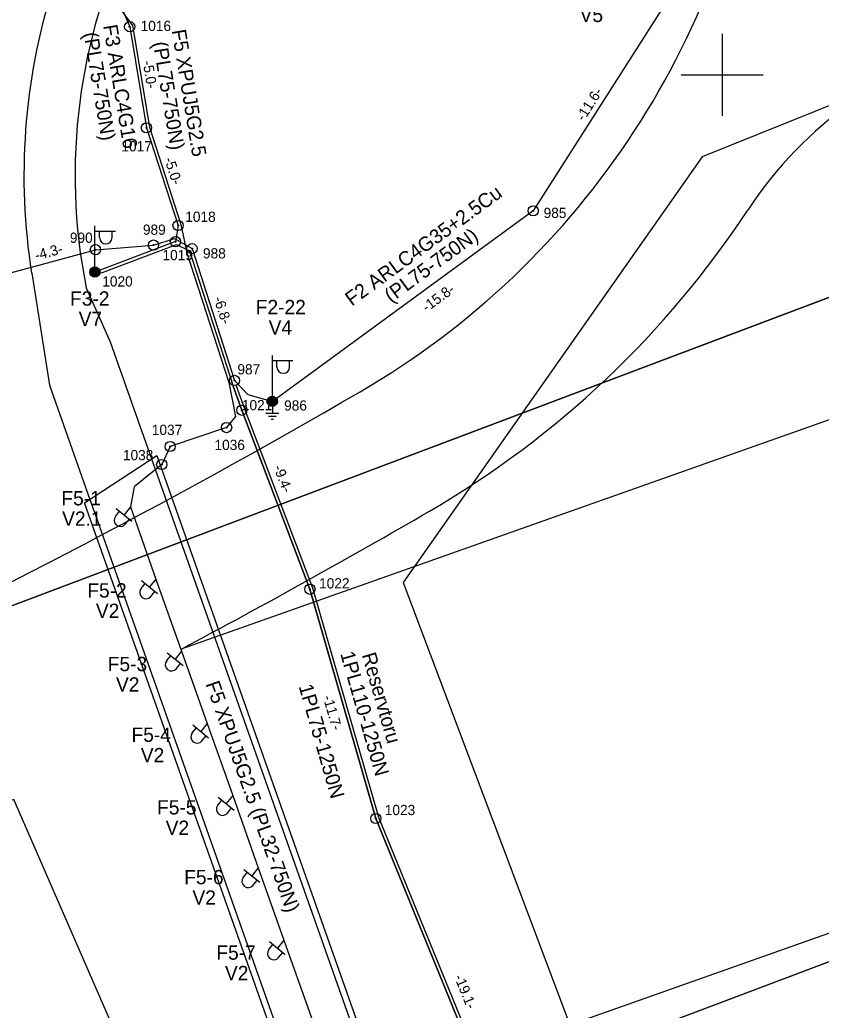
# Model space of a CAD drawing. Extents: x 528816 to 533196, y 6574767 to 6575847.
# Drawn here: x 531915.67 to 531954.84, y 6575004.26 to 6575052.69 of the extents above; entities that cross this region are included whole.
import ezdxf

# ---------------------------------------------------------------- set-up
doc = ezdxf.new("R2010")
doc.units = 0
for name, color, linetype in [('JOONSIDE', 7, 'Continuous'), ('KOORDPUNKT', 7, 'Continuous'), ('MOOTPIIR', 7, 'Continuous'), ('MPKAABEL', 7, 'Continuous'), ('PIIR', 7, 'Continuous'), ('POST', 7, 'Continuous'), ('RAJATIS', 7, 'Continuous'), ('TEE', 7, 'Continuous'), ('VORK', 7, 'Continuous')]:
    doc.layers.add(name, color=color, linetype=linetype)

msp = doc.modelspace()

# ---------------------------------------------------------------- linework, layer by layer
at = {"layer": 'KOORDPUNKT'}
for centre, radius in [((531921.042, 6575052.35), 0.25), ((531921.042, 6575052.35), 0.025), ((531921.042, 6575052.35), 0.0221), ((531921.042, 6575052.35), 0.0191), ((531921.042, 6575052.35), 0.0161), ((531921.042, 6575052.35), 0.0132), ((531921.042, 6575052.35), 0.0102), ((531921.042, 6575052.35), 0.00726), ((531921.042, 6575052.35), 0.0043), ((531921.86, 6575047.407), 0.25), ((531921.86, 6575047.407), 0.025), ((531921.86, 6575047.407), 0.0221), ((531921.86, 6575047.407), 0.0191), ((531921.86, 6575047.407), 0.0161), ((531921.86, 6575047.407), 0.0132), ((531921.86, 6575047.407), 0.0102), ((531921.86, 6575047.407), 0.00726), ((531921.86, 6575047.407), 0.0043), ((531940.77, 6575043.349), 0.25), ((531940.77, 6575043.349), 0.025), ((531940.77, 6575043.349), 0.0221), ((531940.77, 6575043.349), 0.0191), ((531940.77, 6575043.349), 0.0161), ((531940.77, 6575043.349), 0.0132), ((531940.77, 6575043.349), 0.0102), ((531940.77, 6575043.349), 0.00726), ((531940.77, 6575043.349), 0.0043), ((531923.408, 6575042.632), 0.25), ((531923.408, 6575042.632), 0.025), ((531923.408, 6575042.632), 0.0221), ((531923.408, 6575042.632), 0.0191), ((531923.408, 6575042.632), 0.0161), ((531923.408, 6575042.632), 0.0132), ((531923.408, 6575042.632), 0.0102), ((531923.408, 6575042.632), 0.00726), ((531923.408, 6575042.632), 0.0043), ((531919.368, 6575041.448), 0.25), ((531922.202, 6575041.672), 0.25), ((531922.202, 6575041.672), 0.025), ((531922.202, 6575041.672), 0.0221), ((531922.202, 6575041.672), 0.0191), ((531922.202, 6575041.672), 0.0161), ((531922.202, 6575041.672), 0.0132), ((531922.202, 6575041.672), 0.0102), ((531922.202, 6575041.672), 0.00726), ((531923.277, 6575041.84), 0.25), ((531923.277, 6575041.84), 0.025), ((531923.277, 6575041.84), 0.0221), ((531923.277, 6575041.84), 0.0191), ((531923.277, 6575041.84), 0.0161), ((531923.277, 6575041.84), 0.0132), ((531923.277, 6575041.84), 0.0102), ((531923.277, 6575041.84), 0.00726), ((531923.277, 6575041.84), 0.0043), ((531924.09, 6575041.498), 0.25), ((531919.368, 6575041.448), 0.025), ((531919.368, 6575041.448), 0.0221), ((531919.368, 6575041.448), 0.0191), ((531919.368, 6575041.448), 0.0161), ((531919.368, 6575041.448), 0.0132), ((531919.368, 6575041.448), 0.0102), ((531919.368, 6575041.448), 0.00726), ((531919.368, 6575041.448), 0.0043), ((531922.202, 6575041.672), 0.0043), ((531924.09, 6575041.498), 0.025), ((531924.09, 6575041.498), 0.0221), ((531924.09, 6575041.498), 0.0191), ((531924.09, 6575041.498), 0.0161), ((531924.09, 6575041.498), 0.0132), ((531924.09, 6575041.498), 0.0102), ((531924.09, 6575041.498), 0.00726), ((531924.09, 6575041.498), 0.0043), ((531919.342, 6575040.356), 0.25), ((531919.342, 6575040.356), 0.025), ((531919.342, 6575040.356), 0.0221), ((531919.342, 6575040.356), 0.0191), ((531919.342, 6575040.356), 0.0161), ((531919.342, 6575040.356), 0.0132), ((531919.342, 6575040.356), 0.0102), ((531919.342, 6575040.356), 0.00726), ((531919.342, 6575040.356), 0.0043), ((531926.167, 6575035.055), 0.25), ((531926.167, 6575035.055), 0.025), ((531926.167, 6575035.055), 0.0221), ((531926.167, 6575035.055), 0.0191), ((531926.167, 6575035.055), 0.0161), ((531926.167, 6575035.055), 0.0132), ((531926.167, 6575035.055), 0.0102), ((531926.167, 6575035.055), 0.00726), ((531926.167, 6575035.055), 0.0043), ((531928.015, 6575034.032), 0.25), ((531928.015, 6575034.032), 0.025), ((531928.015, 6575034.032), 0.0221), ((531928.015, 6575034.032), 0.0191), ((531928.015, 6575034.032), 0.0161), ((531928.015, 6575034.032), 0.0132), ((531928.015, 6575034.032), 0.0102), ((531928.015, 6575034.032), 0.00726), ((531928.015, 6575034.032), 0.0043), ((531926.526, 6575033.597), 0.25), ((531926.526, 6575033.597), 0.025), ((531926.526, 6575033.597), 0.0221), ((531926.526, 6575033.597), 0.0191), ((531926.526, 6575033.597), 0.0161), ((531926.526, 6575033.597), 0.0132), ((531926.526, 6575033.597), 0.0102), ((531926.526, 6575033.597), 0.00726), ((531926.526, 6575033.597), 0.0043), ((531925.778, 6575032.749), 0.25), ((531925.778, 6575032.749), 0.025), ((531925.778, 6575032.749), 0.0221), ((531925.778, 6575032.749), 0.0191), ((531925.778, 6575032.749), 0.0161), ((531925.778, 6575032.749), 0.0132), ((531925.778, 6575032.749), 0.0102), ((531925.778, 6575032.749), 0.00726), ((531925.778, 6575032.749), 0.0043), ((531923.023, 6575031.827), 0.25), ((531923.023, 6575031.827), 0.025), ((531923.023, 6575031.827), 0.0221), ((531923.023, 6575031.827), 0.0191), ((531923.023, 6575031.827), 0.0161), ((531923.023, 6575031.827), 0.0132), ((531923.023, 6575031.827), 0.0102), ((531923.023, 6575031.827), 0.00726), ((531923.023, 6575031.827), 0.0043), ((531922.608, 6575030.942), 0.25), ((531922.608, 6575030.942), 0.025), ((531922.608, 6575030.942), 0.0221), ((531922.608, 6575030.942), 0.0191), ((531922.608, 6575030.942), 0.0161), ((531922.608, 6575030.942), 0.0132), ((531922.608, 6575030.942), 0.0102), ((531922.608, 6575030.942), 0.00726), ((531922.608, 6575030.942), 0.0043), ((531929.851, 6575024.844), 0.25), ((531929.851, 6575024.844), 0.025), ((531929.851, 6575024.844), 0.0221), ((531929.851, 6575024.844), 0.0191), ((531929.851, 6575024.844), 0.0161), ((531929.851, 6575024.844), 0.0132), ((531929.851, 6575024.844), 0.0102), ((531929.851, 6575024.844), 0.00726), ((531929.851, 6575024.844), 0.0043), ((531933.076, 6575013.634), 0.25), ((531933.076, 6575013.634), 0.025), ((531933.076, 6575013.634), 0.0221), ((531933.076, 6575013.634), 0.0191), ((531933.076, 6575013.634), 0.0161), ((531933.076, 6575013.634), 0.0132), ((531933.076, 6575013.634), 0.0102), ((531933.076, 6575013.634), 0.00726), ((531933.076, 6575013.634), 0.0043)]:
    msp.add_circle(centre, radius, dxfattribs=at)
at = {"layer": 'MOOTPIIR'}
msp.add_lwpolyline([(532326.975, 6575157.507), (532011.424, 6575047.308), (531974.249, 6575056.159), (531949.023, 6575045.98), (531934.418, 6575025.179), (531948.58, 6574987.561), (531930.435, 6574980.038), (531915.387, 6575014.558), (531872.016, 6575000.396), (531879.539, 6574971.629), (531794.124, 6574938.436), (531760.931, 6574923.389), (531786.158, 6574793.274), (531744.999, 6574779.555), (531692.776, 6574778.227), (531621.08, 6574852.578), (531554.695, 6574876.477), (531465.739, 6574886.656), (531460.428, 6574919.848), (531387.405, 6574932.24), (531177.628, 6574990.659), (531134.699, 6574992.429), (531095.311, 6575014.115), (530588.571, 6575165.473)], dxfattribs=at)
at = {"layer": 'MPKAABEL'}
for points in [[(531966.961, 6575077.571), (531963.538, 6575078.003), (531958.468, 6575078.54), (531953.501, 6575077.932), (531952.61, 6575076.948), (531951.9, 6575072.576), (531951.18, 6575069.292), (531951.257, 6575067.077), (531947.027, 6575053.164), (531940.77, 6575043.349), (531928.015, 6575034.032)], [(531951.18, 6575069.292), (531951.257, 6575067.077), (531947.027, 6575053.164), (531940.77, 6575043.349), (531928.015, 6575034.032)], [(531898.682, 6575066.475), (531899.224, 6575066.881), (531900.571, 6575067.48), (531905.134, 6575065.113), (531909.707, 6575061.601), (531911.271, 6575060.323), (531912.762, 6575059.217), (531915.355, 6575057.477), (531918.528, 6575055.136), (531920.53, 6575053.542), (531921.042, 6575052.35), (531921.86, 6575047.407), (531923.408, 6575042.632), (531923.277, 6575041.84), (531919.342, 6575040.356)], [(531898.682, 6575066.475), (531899.224, 6575066.881), (531900.571, 6575067.48), (531905.134, 6575065.113), (531909.707, 6575061.601), (531911.271, 6575060.323), (531912.762, 6575059.217), (531915.355, 6575057.477), (531918.528, 6575055.136), (531920.53, 6575053.542), (531921.042, 6575052.35), (531921.86, 6575047.407), (531923.408, 6575042.632), (531923.277, 6575041.84), (531919.342, 6575040.356)], [(531898.682, 6575066.475), (531900.566, 6575067.314), (531905.054, 6575064.985), (531909.615, 6575061.483), (531911.049, 6575060.063), (531912.674, 6575059.095), (531915.269, 6575057.354), (531918.437, 6575055.017), (531920.437, 6575053.425), (531921.184, 6575052.41), (531922.006, 6575047.443), (531923.55, 6575042.678), (531923.842, 6575041.29), (531925.883, 6575034.959), (531926.222, 6575033.29), (531925.778, 6575032.749), (531923.023, 6575031.827), (531922.608, 6575030.942)], [(531920.437, 6575053.425), (531921.184, 6575052.41), (531922.006, 6575047.443), (531923.55, 6575042.678), (531923.842, 6575041.29), (531925.883, 6575034.959), (531926.222, 6575033.29), (531925.778, 6575032.749), (531923.023, 6575031.827), (531922.608, 6575030.942), (531921.268, 6575029.852), (531921.079, 6575028.876), (531922.328, 6575025.345), (531923.577, 6575021.815), (531924.827, 6575018.284), (531926.076, 6575014.754), (531927.325, 6575011.223), (531928.574, 6575007.693), (531929.824, 6575004.162)], [(531860.112, 6575004.388), (531860.389, 6575004.95), (531862.919, 6575007.168), (531874.351, 6575010.348), (531884.527, 6575013.835), (531894.098, 6575017.17), (531894.698, 6575017.448), (531895.383, 6575017.757), (531908.476, 6575024.76), (531909.628, 6575025.349), (531909.788, 6575029.33), (531909.704, 6575033.772), (531911.532, 6575036.715), (531915.219, 6575040.314), (531919.368, 6575041.448), (531922.202, 6575041.672), (531923.225, 6575042), (531924.09, 6575041.498), (531926.167, 6575035.055), (531926.814, 6575034.374), (531928.015, 6575034.032)], [(531860.112, 6575004.388), (531860.389, 6575004.95), (531862.919, 6575007.168), (531874.351, 6575010.348), (531884.527, 6575013.835), (531894.098, 6575017.17), (531894.698, 6575017.448), (531895.383, 6575017.757), (531908.476, 6575024.76), (531909.628, 6575025.349), (531909.788, 6575029.33), (531909.704, 6575033.772), (531911.532, 6575036.715), (531915.219, 6575040.314), (531919.368, 6575041.448), (531922.202, 6575041.672), (531923.225, 6575042), (531924.09, 6575041.498), (531926.167, 6575035.055), (531926.814, 6575034.374), (531928.015, 6575034.032)], [(531919.342, 6575040.356), (531919.657, 6575040.315), (531923.337, 6575041.703), (531923.965, 6575041.397), (531926.106, 6575034.778), (531926.526, 6575033.597), (531929.851, 6575024.844), (531933.076, 6575013.634), (531940.278, 6574995.986), (531940.235, 6574992.837), (531939.596, 6574990.781), (531937.657, 6574989.323), (531935.647, 6574988.605), (531933.2, 6574988.201)], [(531919.342, 6575040.356), (531919.657, 6575040.315), (531923.337, 6575041.703), (531923.965, 6575041.397), (531926.106, 6575034.778)], [(531940.278, 6574995.986), (531933.076, 6575013.634), (531929.851, 6575024.844), (531926.526, 6575033.597), (531926.106, 6575034.778)], [(531940.417, 6574996.043), (531933.218, 6575013.683), (531929.994, 6575024.892), (531926.667, 6575033.649), (531926.247, 6575034.828)], [(531928.015, 6575033.782), (531928.015, 6575033.443)], [(531928.333, 6575033.443), (531927.697, 6575033.443)], [(531928.199, 6575033.293), (531927.831, 6575033.293)], [(531928.065, 6575033.143), (531927.965, 6575033.143)], [(531922.608, 6575030.942), (531921.268, 6575029.852), (531921.079, 6575028.876), (531922.328, 6575025.345), (531923.577, 6575021.815), (531924.827, 6575018.284), (531926.076, 6575014.754), (531927.325, 6575011.223), (531928.574, 6575007.693), (531929.824, 6575004.162), (531931.065, 6575000.628)]]:
    msp.add_lwpolyline(points, dxfattribs=at)
at = {"layer": 'PIIR'}
for points in [[(530969.25, 6575061.78), (530969.57, 6575066.46), (531305.77, 6574972.12), (531360.28, 6574956.82), (531370.26, 6574955.09), (531388.67, 6574951.64), (531413.6, 6574947.11), (531556.31, 6574939.72), (531674.8, 6574954.98), (531729.36, 6574968.56), (531850.47, 6575010.86), (531861.6, 6575003.78), (531969.19, 6575044.39), (531969.34, 6575053.77), (532001.75, 6575065.58), (532010.88, 6575058.34), (532013, 6575059.02), (532092.98, 6575088.4), (532188.76, 6575123.48), (532180.05, 6575130.69), (532290.98, 6575171.01)], [(532244.31, 6575107.8), (532011.98, 6575024.21), (531991.69, 6575016.03), (531978.7, 6575015.5), (531892.97, 6574983.14), (531926.38, 6574969.14), (531822.45, 6574934.07), (531734.17, 6574904.2), (531553.93, 6574874.91), (531433.13, 6574879.76), (531411.86, 6574910.02), (531272.47, 6574939.89), (531020.33, 6575014.24), (530966.07, 6575030.24)]]:
    msp.add_lwpolyline(points, dxfattribs=at)
for points in [[(531850.47, 6575010.86), (531824.33, 6575027.47), (531844.94, 6575051.83), (531851.43, 6575058.75), (531858.59, 6575064.99), (531862.57, 6575067.94), (531866.99, 6575070.92), (531871.49, 6575073.69), (531876.04, 6575076.28), (531882.91, 6575079.87), (531885.21, 6575081.01), (531906.26, 6575090.84), (531920.07, 6575097.97), (531940.34, 6575109.55), (531947.81, 6575116.59), (531954.17, 6575128.41), (531969.88, 6575086.55), (531969.34, 6575053.77), (531969.19, 6575044.39), (531861.6, 6575003.78)], [(532028.21, 6574926.26), (531960.74, 6574954.64), (531926.38, 6574969.14), (531892.97, 6574983.14), (531978.7, 6575015.5), (531991.69, 6575016.03), (532009.02, 6574967.03)]]:
    msp.add_lwpolyline(points, close=True, dxfattribs=at)
at = {"layer": 'POST'}
for p, q in [((531919.342, 6575040.607), (531919.342, 6575042.607)), ((531919.342, 6575042.357), (531920.342, 6575042.357)), ((531919.569, 6575042.036), (531919.569, 6575042.357)), ((531920.182, 6575042.036), (531920.182, 6575042.357)), ((531919.342, 6575040.356), (531919.342, 6575040.356)), ((531928.015, 6575034.282), (531928.015, 6575036.282)), ((531928.015, 6575036.032), (531929.015, 6575036.032)), ((531928.242, 6575035.711), (531928.242, 6575036.032)), ((531928.854, 6575035.711), (531928.854, 6575036.032)), ((531928.015, 6575034.032), (531928.015, 6575034.032)), ((531920.351, 6575028.409), (531920.552, 6575028.659)), ((531920.376, 6575028.801), (531921.154, 6575028.173)), ((531921.079, 6575028.876), (531920.765, 6575028.487)), ((531920.828, 6575028.024), (531921.029, 6575028.274)), ((531921.625, 6575025.27), (531922.403, 6575024.642)), ((531922.328, 6575025.345), (531922.014, 6575024.956)), ((531921.6, 6575024.878), (531921.801, 6575025.128)), ((531922.077, 6575024.493), (531922.279, 6575024.743)), ((531922.849, 6575021.347), (531923.051, 6575021.597)), ((531922.874, 6575021.739), (531923.653, 6575021.112)), ((531923.577, 6575021.815), (531923.263, 6575021.426)), ((531923.326, 6575020.963), (531923.528, 6575021.213)), ((531924.098, 6575017.817), (531924.3, 6575018.067)), ((531924.123, 6575018.209), (531924.902, 6575017.581)), ((531924.827, 6575018.284), (531924.513, 6575017.895)), ((531924.575, 6575017.432), (531924.777, 6575017.682)), ((531925.373, 6575014.678), (531926.151, 6575014.051)), ((531926.076, 6575014.754), (531925.762, 6575014.364)), ((531925.347, 6575014.286), (531925.549, 6575014.536)), ((531925.824, 6575013.901), (531926.026, 6575014.151)), ((531927.325, 6575011.223), (531927.011, 6575010.834)), ((531926.597, 6575010.756), (531926.798, 6575011.005)), ((531926.622, 6575011.148), (531927.4, 6575010.52)), ((531927.074, 6575010.371), (531927.275, 6575010.621)), ((531927.846, 6575007.225), (531928.047, 6575007.475)), ((531927.871, 6575007.617), (531928.649, 6575006.989)), ((531928.574, 6575007.693), (531928.26, 6575007.303)), ((531928.323, 6575006.84), (531928.525, 6575007.09))]:
    msp.add_line(p, q, dxfattribs=at)
for centre, radius in [((531919.342, 6575040.356), 0.25), ((531919.342, 6575040.356), 0.225), ((531919.342, 6575040.356), 0.2), ((531919.342, 6575040.356), 0.175), ((531919.342, 6575040.356), 0.15), ((531919.342, 6575040.356), 0.125), ((531919.342, 6575040.356), 0.1), ((531919.342, 6575040.356), 0.075), ((531919.342, 6575040.356), 0.05), ((531919.342, 6575040.356), 0.025), ((531928.015, 6575034.032), 0.25), ((531928.015, 6575034.032), 0.225), ((531928.015, 6575034.032), 0.2), ((531928.015, 6575034.032), 0.175), ((531928.015, 6575034.032), 0.15), ((531928.015, 6575034.032), 0.125), ((531928.015, 6575034.032), 0.1), ((531928.015, 6575034.032), 0.075), ((531928.015, 6575034.032), 0.05), ((531928.015, 6575034.032), 0.025)]:
    msp.add_circle(centre, radius, dxfattribs=at)
for centre, start, end in [((531919.876, 6575042.036), 180, 0), ((531928.548, 6575035.711), 180, 0), ((531920.589, 6575028.216), 141.1155, 321.1155), ((531921.839, 6575024.686), 141.1155, 321.1155), ((531923.088, 6575021.155), 141.1155, 321.1155), ((531924.337, 6575017.625), 141.1155, 321.1155), ((531925.586, 6575014.094), 141.1155, 321.1155), ((531926.835, 6575010.563), 141.1155, 321.1155), ((531928.085, 6575007.033), 141.1155, 321.1155)]:
    msp.add_arc(centre, 0.306, start, end, dxfattribs=at)
at = {"layer": 'RAJATIS'}
msp.add_lwpolyline([(531918.838, 6575029.065), (531922.364, 6575031.392), (531933.63, 6574999.546), (531929.765, 6574998.178)], close=True, dxfattribs=at)
at = {"layer": 'TEE'}
for p, q in [((531922.382, 6575030.442), (531933.347, 6574999.446)), ((531919.37, 6575028.46), (531930.048, 6574998.278))]:
    msp.add_line(p, q, dxfattribs=at)
for points in [[(532001.005, 6575049.327), (531923.566, 6575021.922)], [(531802.79, 6574954.091), (531988.006, 6575019.638), (531987.889, 6575019.968), (532066.67, 6575047.848)], [(531916.251, 6575040.298), (531917.12, 6575034.821), (531919.096, 6575029.235), (531919.37, 6575028.46)], [(531918.918, 6575039.586), (531920.08, 6575036.948), (531922.106, 6575031.222), (531922.382, 6575030.442)]]:
    msp.add_lwpolyline(points, dxfattribs=at)
for centre, radius, start, end in [((531946.373, 6575045.08), 28, 117.7279, 191.3152), ((531912.197, 6575069.079), 40, 300.1757, 353.634), ((531946.373, 6575045.08), 30.5, 162.6255, 189.0189), ((531967.961, 6575032.391), 20, 104.1772, 146.6586), ((531912.197, 6575069.079), 46.75, 300.1757, 326.6586), ((531755.772, 6575338.107), 351.2, 289.48833, 300.17567), ((531755.772, 6575338.107), 357.95, 297.95421, 300.17567)]:
    msp.add_arc(centre, radius, start, end, dxfattribs=at)
at = {"layer": 'VORK'}
for p, q in [((531950, 6575052), (531950, 6575048)), ((531948, 6575050), (531952, 6575050))]:
    msp.add_line(p, q, dxfattribs=at)

# ---------------------------------------------------------------- texts
at = {"layer": 'JOONSIDE'}
for s, rotation, p in [('-5.0-', 279.3968, (531921.674, 6575050.645)), ('-11.6-', 57.4788, (531943.244, 6575047.695)), ('-5.0-', 287.957, (531922.725, 6575045.88)), ('-4.3-', 15.2867, (531916.48, 6575040.918)), ('-15.8-', 36.1486, (531935.561, 6575038.376)), ('-6.8-', 287.8633, (531925.137, 6575039.067)), ('-9.4-', 290.8037, (531928.063, 6575030.807)), ('-11.7-', 286.048, (531930.478, 6575019.581)), ('-19.1-', 292.2, (531936.892, 6575005.893))]:
    msp.add_text(s, height=0.5, rotation=rotation, dxfattribs=at).set_placement(p)
at = {"layer": 'KOORDPUNKT'}
for s, p in [('1016', (531921.576, 6575052.139)), ('1017', (531920.638, 6575046.255)), ('1018', (531923.759, 6575042.808)), ('985', (531941.275, 6575042.998)), ('989', (531921.689, 6575042.177)), ('990', (531918.118, 6575041.785)), ('1019', (531922.644, 6575040.934)), ('988', (531924.624, 6575041.02)), ('1020', (531919.701, 6575039.647)), ('987', (531926.307, 6575035.35)), ('1021', (531926.526, 6575033.597)), ('986', (531928.591, 6575033.582)), ('1037', (531922.124, 6575032.389)), ('1036', (531925.188, 6575031.653)), ('1038', (531920.711, 6575031.153)), ('1022', (531930.301, 6575024.886)), ('1023', (531933.512, 6575013.803))]:
    msp.add_text(s, height=0.5, dxfattribs=at).set_placement(p)
at = {"layer": 'MPKAABEL'}
for s, rotation, p in [('F3 ARLC4G16', 279.3968, (531919.741, 6575052.398)), ('(PL75-750N)', 279.3968, (531918.789, 6575052.027)), ('F5 XPUJ5G2.5', 279.3968, (531923.089, 6575052.163)), ('(PL75-750N)', 279.3968, (531922.174, 6575051.567)), ('F2 ARLC4G35+2.5Cu', 36.1486, (531931.899, 6575038.665)), ('(PL75-750N)', 36.1486, (531933.817, 6575038.828)), ('1PL110-1250N', 286.048, (531931.325, 6575021.701)), ('Reservtoru', 286.048, (531932.382, 6575021.641)), ('F5 XPUJ5G2.5 (PL32-750N)', 289.4852, (531924.741, 6575020.216)), ('1PL75-1250N', 286.048, (531929.296, 6575020.101))]:
    msp.add_text(s, height=0.7, rotation=rotation, dxfattribs=at).set_placement(p)
at = {"layer": 'POST'}
for s, p in [('V5', (531943.037, 6575052.577)), ('F3-2', (531918.13, 6575038.712)), ('F2-22', (531927.206, 6575038.293)), ('V7', (531918.55, 6575037.712)), ('V4', (531927.836, 6575037.293)), ('F5-1', (531917.704, 6575028.947)), ('V2.1', (531917.739, 6575027.947)), ('F5-2', (531918.971, 6575024.438)), ('V2', (531919.391, 6575023.438)), ('F5-3', (531919.97, 6575020.84)), ('V2', (531920.373, 6575019.84)), ('F5-4', (531921.132, 6575017.383)), ('V2', (531921.587, 6575016.383)), ('F5-5', (531922.382, 6575013.832)), ('V2', (531922.802, 6575012.832)), ('F5-6', (531923.708, 6575010.421)), ('V2', (531924.11, 6575009.421)), ('F5-7', (531925.279, 6575006.73)), ('V2', (531925.699, 6575005.73))]:
    msp.add_text(s, height=0.7, dxfattribs=at).set_placement(p)

doc.saveas('drawing.dxf')
